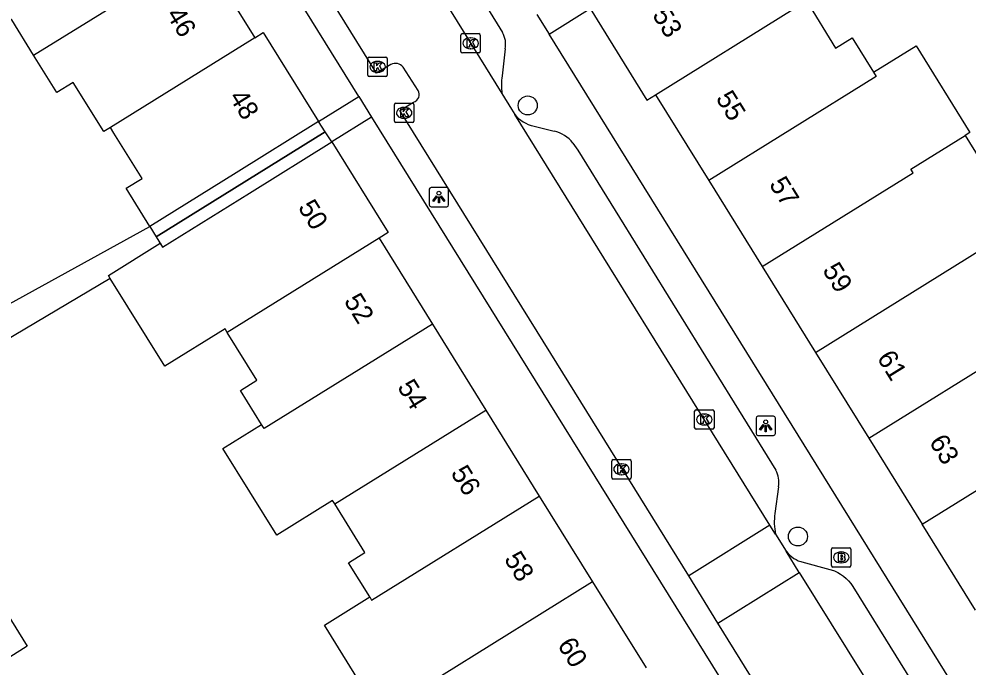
# Model space of a CAD drawing. Extents: x 159280 to 160375, y 384531 to 385872.
# Drawn here: x 160039.18 to 160088.12, y 385065.11 to 385098.53 of the extents above; entities that cross this region are included whole.
import ezdxf

# ---------------------------------------------------------------- set-up
doc = ezdxf.new("R2010")
doc.units = 0
for name, color, linetype in [('IMGEO_Boom', 7, 'Continuous'), ('IMGEO_Brandkraan', 7, 'Continuous'), ('IMGEO_Kolk', 7, 'Continuous'), ('IMGEO_Lichtpunt', 7, 'Continuous'), ('IMGEO_Pand', 7, 'Continuous'), ('IMGEO_Pand_nummerreeks', 7, 'Continuous'), ('IMGEO_Pand_overbouw', 7, 'Continuous'), ('IMGEO_Rijbaan_lokaal_open', 7, 'Continuous'), ('IMGEO_Voetpad_open', 7, 'Continuous')]:
    doc.layers.add(name, color=color, linetype=linetype)

msp = doc.modelspace()

# ---------------------------------------------------------------- linework, layer by layer
at = {"layer": 'IMGEO_Boom'}
for centre in [(160065.416, 385094.069), (160079.352, 385071.84)]:
    msp.add_circle(centre, 0.489, dxfattribs=at)
at = {"layer": 'IMGEO_Brandkraan'}
for p, q in [((160081.083, 385070.336), (160081.083, 385071.188)), ((160081.158, 385071.262), (160082.01, 385071.262)), ((160081.571, 385071.042), (160081.596, 385071.042)), ((160082.084, 385071.188), (160082.084, 385070.336)), ((160081.594, 385070.482), (160081.569, 385070.482)), ((160082.01, 385070.262), (160081.158, 385070.262))]:
    msp.add_line(p, q, dxfattribs=at)
for points in [[(160081.083, 385070.336), (160081.083, 385071.188)], [(160081.158, 385071.262), (160082.01, 385071.262)], [(160081.431, 385070.962), (160081.431, 385070.562), (160081.644, 385070.562)], [(160081.662, 385070.962), (160081.431, 385070.962)], [(160081.61, 385070.881), (160081.556, 385070.881), (160081.556, 385070.805)], [(160082.084, 385071.188), (160082.084, 385070.336)], [(160081.556, 385070.805), (160081.609, 385070.805)], [(160081.618, 385070.729), (160081.556, 385070.729), (160081.556, 385070.648)], [(160081.556, 385070.648), (160081.618, 385070.648)], [(160082.01, 385070.262), (160081.158, 385070.262)]]:
    msp.add_lwpolyline(points, dxfattribs=at)
for centre, radius, start, end in [((160081.16, 385071.186), 0.0765, 91.552, 178.448), ((160081.16, 385071.186), 0.0765, 91.552, 178.448), ((160081.611, 385070.843), 0.0379, 267.8285, 90.9355), ((160081.666, 385070.817), 0.145, 59.4692, 91.5367), ((160081.691, 385070.864), 0.0922, 285.5137, 58.1501), ((160082.008, 385071.186), 0.0765, 1.552, 88.448), ((160082.008, 385071.186), 0.0765, 1.552, 88.448), ((160081.619, 385070.688), 0.0404, 269.8759, 90.5077), ((160081.65, 385070.813), 0.251, 268.6676, 293.5347), ((160081.696, 385070.672), 0.105, 301.3115, 78.989), ((160081.16, 385070.338), 0.0765, 181.552, 268.448), ((160081.16, 385070.338), 0.0765, 181.552, 268.448), ((160082.008, 385070.338), 0.0765, 271.552, 358.448), ((160082.008, 385070.338), 0.0765, 271.552, 358.448)]:
    msp.add_arc(centre, radius, start, end, dxfattribs=at)
for centre, major_axis, ratio, start_param, end_param in [((160081.57, 385070.762), (-0.387, 0.002), 0.722429, 4.712389, 7.853982), ((160081.595, 385070.762), (-0.39, 0.002), 0.717154, 1.570796, 4.712389)]:
    msp.add_ellipse(centre, major_axis=major_axis, ratio=ratio, start_param=start_param, end_param=end_param, dxfattribs=at)
at = {"layer": 'IMGEO_Kolk'}
for p, q in [((160062.044, 385097.777), (160062.896, 385097.777)), ((160061.969, 385096.851), (160061.969, 385097.703)), ((160062.457, 385097.557), (160062.482, 385097.557)), ((160062.97, 385097.703), (160062.97, 385096.851)), ((160062.896, 385096.777), (160062.044, 385096.777)), ((160062.48, 385096.997), (160062.455, 385096.997)), ((160057.172, 385095.637), (160057.172, 385096.489)), ((160057.247, 385096.563), (160058.099, 385096.563)), ((160057.66, 385096.343), (160057.685, 385096.343)), ((160058.173, 385096.489), (160058.173, 385095.637)), ((160058.099, 385095.563), (160057.247, 385095.563)), ((160057.683, 385095.783), (160057.658, 385095.783)), ((160058.544, 385093.262), (160058.544, 385094.114)), ((160058.619, 385094.188), (160059.471, 385094.188)), ((160059.032, 385093.968), (160059.057, 385093.968)), ((160059.545, 385094.114), (160059.545, 385093.262)), ((160059.055, 385093.408), (160059.03, 385093.408)), ((160059.471, 385093.188), (160058.619, 385093.188)), ((160074.022, 385077.445), (160074.022, 385078.297)), ((160074.097, 385078.371), (160074.949, 385078.371)), ((160075.023, 385078.297), (160075.023, 385077.445)), ((160074.51, 385078.151), (160074.535, 385078.151)), ((160074.949, 385077.371), (160074.097, 385077.371)), ((160074.533, 385077.591), (160074.508, 385077.591)), ((160069.749, 385074.879), (160069.749, 385075.731)), ((160069.824, 385075.805), (160070.676, 385075.805)), ((160070.75, 385075.731), (160070.75, 385074.879)), ((160070.237, 385075.585), (160070.262, 385075.585)), ((160070.676, 385074.805), (160069.824, 385074.805)), ((160070.26, 385075.025), (160070.235, 385075.025))]:
    msp.add_line(p, q, dxfattribs=at)
for points in [[(160062.044, 385097.777), (160062.896, 385097.777)], [(160061.969, 385096.851), (160061.969, 385097.703)], [(160062.29, 385097.477), (160062.413, 385097.477), (160062.413, 385097.326), (160062.543, 385097.477), (160062.707, 385097.477), (160062.561, 385097.326), (160062.714, 385097.077), (160062.562, 385097.077), (160062.477, 385097.241), (160062.413, 385097.174), (160062.413, 385097.077), (160062.29, 385097.077), (160062.29, 385097.477)], [(160062.97, 385097.703), (160062.97, 385096.851)], [(160062.896, 385096.777), (160062.044, 385096.777)], [(160057.172, 385095.637), (160057.172, 385096.489)], [(160057.247, 385096.563), (160058.099, 385096.563)], [(160058.173, 385096.489), (160058.173, 385095.637)], [(160057.493, 385096.263), (160057.616, 385096.263), (160057.616, 385096.112), (160057.746, 385096.263), (160057.91, 385096.263), (160057.764, 385096.112), (160057.917, 385095.863), (160057.765, 385095.863), (160057.68, 385096.027), (160057.616, 385095.96), (160057.616, 385095.863), (160057.493, 385095.863), (160057.493, 385096.263)], [(160058.099, 385095.563), (160057.247, 385095.563)], [(160058.544, 385093.262), (160058.544, 385094.114)], [(160058.619, 385094.188), (160059.471, 385094.188)], [(160058.865, 385093.888), (160058.988, 385093.888), (160058.988, 385093.737), (160059.118, 385093.888), (160059.282, 385093.888), (160059.136, 385093.737), (160059.289, 385093.488), (160059.137, 385093.488), (160059.052, 385093.652), (160058.988, 385093.585), (160058.988, 385093.488), (160058.865, 385093.488), (160058.865, 385093.888)], [(160059.545, 385094.114), (160059.545, 385093.262)], [(160059.471, 385093.188), (160058.619, 385093.188)], [(160074.022, 385077.445), (160074.022, 385078.297)], [(160074.097, 385078.371), (160074.949, 385078.371)], [(160075.023, 385078.297), (160075.023, 385077.445)], [(160074.343, 385078.071), (160074.466, 385078.071), (160074.466, 385077.92), (160074.596, 385078.071), (160074.76, 385078.071), (160074.614, 385077.92), (160074.767, 385077.671), (160074.615, 385077.671), (160074.53, 385077.835), (160074.466, 385077.768), (160074.466, 385077.671), (160074.343, 385077.671), (160074.343, 385078.071)], [(160074.949, 385077.371), (160074.097, 385077.371)], [(160069.749, 385074.879), (160069.749, 385075.731)], [(160069.824, 385075.805), (160070.676, 385075.805)], [(160070.75, 385075.731), (160070.75, 385074.879)], [(160070.07, 385075.505), (160070.193, 385075.505), (160070.193, 385075.354), (160070.323, 385075.505), (160070.487, 385075.505), (160070.341, 385075.354), (160070.494, 385075.105), (160070.342, 385075.105), (160070.257, 385075.269), (160070.193, 385075.202), (160070.193, 385075.105), (160070.07, 385075.105), (160070.07, 385075.505)], [(160070.676, 385074.805), (160069.824, 385074.805)]]:
    msp.add_lwpolyline(points, dxfattribs=at)
for centre, start, end in [((160062.046, 385097.701), 91.552, 178.448), ((160062.046, 385097.701), 91.552, 178.448), ((160062.894, 385097.701), 1.552, 88.448), ((160062.894, 385097.701), 1.552, 88.448), ((160062.046, 385096.853), 181.552, 268.448), ((160062.046, 385096.853), 181.552, 268.448), ((160062.894, 385096.853), 271.552, 358.448), ((160062.894, 385096.853), 271.552, 358.448), ((160057.249, 385096.487), 91.552, 178.448), ((160057.249, 385096.487), 91.552, 178.448), ((160058.097, 385096.487), 1.552, 88.448), ((160058.097, 385096.487), 1.552, 88.448), ((160057.249, 385095.639), 181.552, 268.448), ((160057.249, 385095.639), 181.552, 268.448), ((160058.097, 385095.639), 271.552, 358.448), ((160058.097, 385095.639), 271.552, 358.448), ((160058.621, 385094.112), 91.552, 178.448), ((160058.621, 385094.112), 91.552, 178.448), ((160059.469, 385094.112), 1.552, 88.448), ((160059.469, 385094.112), 1.552, 88.448), ((160058.621, 385093.264), 181.552, 268.448), ((160058.621, 385093.264), 181.552, 268.448), ((160059.469, 385093.264), 271.552, 358.448), ((160059.469, 385093.264), 271.552, 358.448), ((160074.099, 385078.295), 91.552, 178.448), ((160074.099, 385078.295), 91.552, 178.448), ((160074.947, 385078.295), 1.552, 88.448), ((160074.947, 385078.295), 1.552, 88.448), ((160074.099, 385077.447), 181.552, 268.448), ((160074.099, 385077.447), 181.552, 268.448), ((160074.947, 385077.447), 271.552, 358.448), ((160074.947, 385077.447), 271.552, 358.448), ((160069.826, 385075.729), 91.552, 178.448), ((160069.826, 385075.729), 91.552, 178.448), ((160070.674, 385075.729), 1.552, 88.448), ((160070.674, 385075.729), 1.552, 88.448), ((160069.826, 385074.881), 181.552, 268.448), ((160069.826, 385074.881), 181.552, 268.448), ((160070.674, 385074.881), 271.552, 358.448), ((160070.674, 385074.881), 271.552, 358.448)]:
    msp.add_arc(centre, 0.0765, start, end, dxfattribs=at)
for centre, major_axis, ratio, start_param, end_param in [((160062.456, 385097.277), (-0.387, 0.002), 0.722429, 4.712389, 7.853982), ((160062.481, 385097.277), (-0.39, 0.002), 0.717154, 1.570796, 4.712389), ((160057.659, 385096.063), (-0.387, 0.002), 0.722429, 4.712389, 7.853982), ((160057.684, 385096.063), (-0.39, 0.002), 0.717154, 1.570796, 4.712389), ((160059.031, 385093.688), (-0.387, 0.002), 0.722429, 4.712389, 7.853982), ((160059.056, 385093.688), (-0.39, 0.002), 0.717154, 1.570796, 4.712389), ((160074.509, 385077.871), (-0.387, 0.002), 0.722429, 4.712389, 7.853982), ((160074.534, 385077.871), (-0.39, 0.002), 0.717154, 1.570796, 4.712389), ((160070.236, 385075.305), (-0.387, 0.002), 0.722429, 4.712389, 7.853982), ((160070.261, 385075.305), (-0.39, 0.002), 0.717154, 1.570796, 4.712389)]:
    msp.add_ellipse(centre, major_axis=major_axis, ratio=ratio, start_param=start_param, end_param=end_param, dxfattribs=at)
at = {"layer": 'IMGEO_Lichtpunt'}
for p, q in [((160060.336, 385089.746), (160060.336, 385088.939)), ((160060.336, 385089.746), (160060.336, 385088.939)), ((160061.238, 385089.841), (160060.43, 385089.841)), ((160061.238, 385089.841), (160060.43, 385089.841)), ((160061.332, 385088.939), (160061.332, 385089.746)), ((160061.332, 385088.939), (160061.332, 385089.746)), ((160060.43, 385088.845), (160061.238, 385088.845)), ((160060.43, 385088.845), (160061.238, 385088.845)), ((160077.19, 385077.951), (160077.19, 385077.144)), ((160077.19, 385077.951), (160077.19, 385077.144)), ((160078.092, 385078.046), (160077.284, 385078.046)), ((160078.092, 385078.046), (160077.284, 385078.046)), ((160078.186, 385077.144), (160078.186, 385077.951)), ((160078.186, 385077.144), (160078.186, 385077.951)), ((160077.284, 385077.05), (160078.092, 385077.05)), ((160077.284, 385077.05), (160078.092, 385077.05))]:
    msp.add_line(p, q, dxfattribs=at)
for points in [[(160060.71, 385089.41), (160060.749, 385089.382), (160060.561, 385089.12), (160060.523, 385089.147), (160060.71, 385089.41)], [(160060.812, 385089.362), (160060.859, 385089.362), (160060.859, 385089.04), (160060.812, 385089.04), (160060.812, 385089.362)], [(160060.922, 385089.382), (160060.96, 385089.409), (160061.147, 385089.147), (160061.108, 385089.119), (160060.922, 385089.382)], [(160077.564, 385077.615), (160077.603, 385077.587), (160077.415, 385077.325), (160077.377, 385077.352), (160077.564, 385077.615)], [(160077.666, 385077.567), (160077.713, 385077.567), (160077.713, 385077.245), (160077.666, 385077.245), (160077.666, 385077.567)], [(160077.776, 385077.587), (160077.814, 385077.614), (160078.001, 385077.352), (160077.962, 385077.324), (160077.776, 385077.587)]]:
    msp.add_lwpolyline(points, dxfattribs=at)
for centre in [(160060.835, 385089.544), (160077.689, 385077.749)]:
    msp.add_circle(centre, 0.0994, dxfattribs=at)
for centre, start, end in [((160060.43, 385089.746), 90, 180), ((160060.43, 385089.746), 90, 180), ((160061.238, 385089.746), 0, 90), ((160061.238, 385089.746), 0, 90), ((160060.43, 385088.939), 180, 270), ((160060.43, 385088.939), 180, 270), ((160061.238, 385088.939), 270, 0), ((160061.238, 385088.939), 270, 360), ((160077.284, 385077.951), 90, 180), ((160077.284, 385077.951), 90, 180), ((160078.092, 385077.951), 0, 90), ((160078.092, 385077.951), 0, 90), ((160077.284, 385077.144), 180, 270), ((160077.284, 385077.144), 180, 270), ((160078.092, 385077.144), 270, 0), ((160078.092, 385077.144), 270, 360)]:
    msp.add_arc(centre, 0.0946, start, end, dxfattribs=at)
at = {"layer": 'IMGEO_Pand'}
for points in [[(160039.931, 385096.668), (160048.583, 385102.012)], [(160048.583, 385102.012), (160051.348, 385097.558)], [(160039.931, 385096.668), (160038.807, 385098.479), (160038.779, 385098.524), (160033.949, 385095.54), (160032.346, 385098.135), (160038.043, 385101.655)], [(160079.241, 385099.117), (160079.79, 385099.458), (160081.297, 385097.031), (160082.152, 385097.561), (160083.251, 385095.791)], [(160068.643, 385099.062), (160071.567, 385094.351), (160072.007, 385094.624)], [(160072.007, 385094.624), (160079.241, 385099.117)], [(160051.348, 385097.558), (160051.778, 385097.825), (160054.626, 385093.235)], [(160051.348, 385097.558), (160043.893, 385092.931)], [(160083.251, 385095.791), (160085.442, 385097.151), (160088.222, 385092.673), (160087.97, 385092.517)], [(160043.893, 385092.931), (160043.555, 385092.721), (160041.982, 385095.257), (160041.134, 385094.73), (160039.931, 385096.668)], [(160083.251, 385095.791), (160083.394, 385095.56), (160074.755, 385090.197)], [(160072.007, 385094.624), (160074.755, 385090.197)], [(160045.928, 385087.836), (160044.71, 385089.798), (160045.524, 385090.303), (160044.075, 385092.637), (160043.893, 385092.931)], [(160054.626, 385093.235), (160050.378, 385090.598), (160045.928, 385087.836)], [(160077.506, 385085.765), (160085.293, 385090.601), (160085.179, 385090.785), (160087.97, 385092.517)], [(160087.97, 385092.517), (160090.685, 385088.142), (160090.502, 385088.028)], [(160043.887, 385085.154), (160043.792, 385085.307), (160046.457, 385086.96), (160046.573, 385086.768), (160051.062, 385089.554), (160055.31, 385092.191)], [(160055.31, 385092.191), (160058.214, 385087.513), (160057.757, 385087.229)], [(160074.755, 385090.197), (160077.506, 385085.765)], [(160080.257, 385081.333), (160088.856, 385086.672), (160088.706, 385086.913), (160090.502, 385088.028)], [(160057.757, 385087.229), (160049.924, 385082.369)], [(160057.757, 385087.229), (160060.508, 385082.797)], [(160077.506, 385085.765), (160080.257, 385081.333)], [(160049.924, 385082.369), (160049.81, 385082.554), (160046.698, 385080.623), (160043.887, 385085.154)], [(160060.508, 385082.797), (160051.819, 385077.403), (160051.69, 385077.61)], [(160060.508, 385082.797), (160063.26, 385078.363)], [(160051.69, 385077.61), (160050.597, 385079.372), (160051.454, 385079.904), (160049.924, 385082.369)], [(160083.007, 385076.903), (160090.766, 385081.719)], [(160080.257, 385081.333), (160083.007, 385076.903)], [(160055.461, 385073.521), (160063.26, 385078.363)], [(160063.26, 385078.363), (160066.013, 385073.928)], [(160085.758, 385072.47), (160094.398, 385077.834)], [(160055.461, 385073.521), (160055.354, 385073.693), (160052.473, 385071.905), (160049.699, 385076.374), (160051.69, 385077.61)], [(160083.007, 385076.903), (160085.758, 385072.47)], [(160057.268, 385068.72), (160057.366, 385068.561), (160066.013, 385073.928)], [(160066.013, 385073.928), (160068.765, 385069.494)], [(160057.268, 385068.72), (160056.172, 385070.485), (160057.019, 385071.011), (160055.461, 385073.521)], [(160088.508, 385068.039), (160085.758, 385072.47)], [(160068.765, 385069.494), (160060.977, 385064.661)], [(160068.765, 385069.494), (160071.517, 385065.06)], [(160037.751, 385069.155), (160039.594, 385066.184), (160037.615, 385064.934)], [(160060.977, 385064.661), (160057.776, 385062.675), (160054.927, 385067.267), (160057.268, 385068.72)]]:
    msp.add_lwpolyline(points, dxfattribs=at)
at = {"layer": 'IMGEO_Pand_overbouw'}
for points in [[(160045.928, 385087.836), (160046.25, 385087.302), (160054.968, 385092.713), (160054.626, 385093.235), (160050.378, 385090.598)], [(160046.573, 385086.768), (160051.062, 385089.554), (160055.31, 385092.191), (160054.968, 385092.713), (160046.25, 385087.302)]]:
    msp.add_lwpolyline(points, close=True, dxfattribs=at)
at = {"layer": 'IMGEO_Rijbaan_lokaal_open'}
for points in [[(160058.357, 385096.179), (160057.625, 385095.74), (160041.289, 385122.062), (160034.42, 385133.124)], [(160051.63, 385114.762), (160064.085, 385094.693)], [(160059.774, 385094.849), (160058.992, 385096.046)], [(160064.085, 385094.693), (160064.587, 385093.884), (160064.759, 385093.607)], [(160073.717, 385069.805), (160066.602, 385081.274), (160058.821, 385093.811), (160059.531, 385094.238)], [(160077.91, 385072.418), (160064.759, 385093.607)], [(160077.91, 385072.418), (160073.717, 385069.805)], [(160078.196, 385071.958), (160077.91, 385072.418)], [(160078.196, 385071.958), (160078.743, 385071.077)], [(160079.419, 385069.989), (160078.743, 385071.077)], [(160075.224, 385067.375), (160079.419, 385069.989)], [(160079.419, 385069.989), (160096.006, 385043.367)], [(160075.224, 385067.375), (160073.717, 385069.805)], [(160093.165, 385038.574), (160091.583, 385041.085), (160089.014, 385045.146), (160075.224, 385067.375)]]:
    msp.add_lwpolyline(points, dxfattribs=at)
for centre, radius, start, end in [((160058.594, 385095.73), 0.508, 38.4756, 117.8654), ((160059.39, 385094.648), 0.433, 288.9564, 27.6673)]:
    msp.add_arc(centre, radius, start, end, dxfattribs=at)
at = {"layer": 'IMGEO_Voetpad_open'}
for points in [[(160056.706, 385094.527), (160000, 385185.813), (159988.244, 385204.738)], [(160054.615, 385113.276), (160064.117, 385097.833)], [(160065.883, 385098.767), (160066.519, 385097.743)], [(160066.519, 385097.743), (160068.643, 385099.062)], [(160100.318, 385043.565), (160100.059, 385043.735), (160066.519, 385097.743)], [(160064.255, 385096.984), (160064.096, 385095.59)], [(160054.626, 385093.235), (160056.706, 385094.527)], [(160056.706, 385094.527), (160057.364, 385093.467)], [(160057.364, 385093.467), (160055.31, 385092.191)], [(160057.364, 385093.467), (160091.028, 385039.275), (160093.055, 385036.082), (160094.727, 385034.942)], [(160064.759, 385093.607), (160064.841, 385093.509), (160064.946, 385093.403), (160065.06, 385093.308), (160065.182, 385093.223), (160065.311, 385093.149), (160065.446, 385093.087), (160065.586, 385093.037), (160065.679, 385093.012), (160066.778, 385092.748)], [(160067.749, 385092.127), (160067.992, 385091.77), (160078.204, 385075.262)], [(160037.325, 385083.108), (160045.928, 385087.836)], [(160043.887, 385085.154), (160032.316, 385078.283)], [(160078.354, 385074.409), (160078.162, 385073.025)], [(160078.743, 385071.077), (160078.844, 385070.961), (160078.936, 385070.869), (160079.035, 385070.786), (160079.141, 385070.712), (160079.253, 385070.647), (160079.371, 385070.593), (160079.493, 385070.55), (160079.546, 385070.535), (160081, 385070.144), (160081.071, 385070.123), (160081.239, 385070.063), (160081.401, 385069.988), (160081.555, 385069.898), (160081.701, 385069.796), (160081.838, 385069.68), (160081.963, 385069.553), (160082.076, 385069.415), (160082.177, 385069.268), (160086.844, 385061.755), (160095.52, 385047.86)]]:
    msp.add_lwpolyline(points, dxfattribs=at)
for centre, radius, start, end in [((160063.041, 385097.222), 1.237, 348.8858, 29.5789), ((160067.636, 385095.098), 3.574, 172.0887, 186.5061), ((160066.415, 385091.111), 1.677, 37.2958, 77.5025), ((160077.093, 385074.627), 1.28, 350.1963, 29.7507), ((160081.22, 385072.588), 3.089, 171.874, 191.7762)]:
    msp.add_arc(centre, radius, start, end, dxfattribs=at)

# ---------------------------------------------------------------- texts
at = {"layer": 'IMGEO_Pand_nummerreeks'}
for s, rotation, p in [('46', 301.8276, (160046.745, 385098.754)), ('53', 301.8276, (160071.811, 385098.737)), ('55', 301.8276, (160075.087, 385094.44)), ('48', 301.8161, (160049.981, 385094.5)), ('57', 301.8276, (160077.838, 385090.009)), ('50', 301.8333, (160053.541, 385088.82)), ('59', 301.8276, (160080.588, 385085.578)), ('52', 301.8276, (160055.909, 385083.986)), ('61', 301.8276, (160083.398, 385081.05)), ('54', 301.8276, (160058.663, 385079.55)), ('63', 301.8281, (160086.089, 385076.716)), ('56', 301.8276, (160061.416, 385075.116)), ('58', 301.8276, (160064.169, 385070.679)), ('60', 301.8276, (160066.921, 385066.245))]:
    msp.add_text(s, height=1, rotation=rotation, dxfattribs=at).set_placement(p)

doc.saveas('drawing.dxf')
